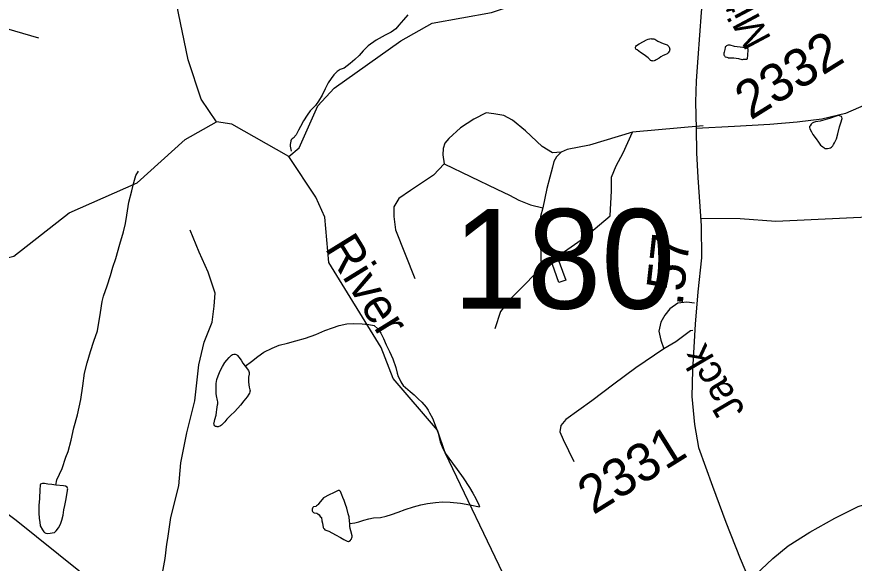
# Model space of a CAD drawing. Extents: x 2001466 to 31450019, y -30647475 to 847247.
# Drawn here: x 2186094 to 2191607, y 761240 to 764839 of the extents above; entities that cross this region are included whole.
import ezdxf

# ---------------------------------------------------------------- set-up
doc = ezdxf.new("R2010")
doc.units = 0
for name, color, linetype in [('Exist Hydrographic Creek Single Shore', 7, 'Continuous'), ('Exist Hydrographic Misc Water Feature', 7, 'Continuous'), ('Exist Hydrographic River Shore Label', 7, 'Continuous'), ('Exist Road Non-System Type 51', 7, 'Continuous'), ('Exist Road Secondary Mileage Hundredths English Label', 7, 'Continuous'), ('Exist Road Secondary Structure Standard Bridge CELL', 7, 'Continuous'), ('Exist Road Secondary Structure Standard Bridge Number Label', 7, 'Continuous'), ('Exist Road Secondary Type 51 Attributed', 7, 'Continuous'), ('Exist Road Secondary Type 51 Label', 7, 'Continuous'), ('Exist Road Secondary Type 51 Number Label', 7, 'Continuous')]:
    doc.layers.add(name, color=color, linetype=linetype)

msp = doc.modelspace()

# ---------------------------------------------------------------- linework, layer by layer
at = {"layer": 'Exist Hydrographic Creek Single Shore'}
for points in [[(2187409.1, 764147.2), (2187308, 764296.9), (2187223.1, 764554.5), (2187146, 764926.8)], [(2185280, 763041.8), (2185383.3, 763121), (2185407.5, 763131.3), (2185458.1, 763134.6), (2185563.6, 763153.3), (2185690.4, 763169.4), (2186074, 763262.7), (2186439, 763547.1), (2186887, 763744.6), (2187202, 764030.1), (2187409.1, 764147.2)], [(2187886, 763917.6), (2187509, 764132), (2187409.1, 764147.2)], [(2190469.9, 758829.2), (2190436.1, 758869.3), (2190249.9, 759342.2), (2190006.1, 759589.9), (2189744, 760189.1), (2189718.6, 760324.2), (2189687.9, 760377.7), (2189649.7, 760439.3), (2189491, 760637.1), (2189321, 761119.6), (2188915, 761967.6), (2188863.9, 762116.3), (2188570.9, 762457), (2188494, 762661.9), (2188148.9, 763220.1), (2188122.1, 763519.1), (2188062, 763651.6), (2187886, 763917.6)]]:
    msp.add_lwpolyline(points, dxfattribs=at)
at = {"layer": 'Exist Hydrographic Misc Water Feature'}
for points in [[(2187886, 763917.6), (2187952.1, 763975.3), (2188075.1, 764251.7), (2188183, 764367.5), (2188622, 764680), (2188829.1, 764797.1), (2189220.1, 764867.7), (2189702, 765028.5), (2189934.9, 765181.1), (2190001, 765271.7), (2190156, 765757.2), (2190196, 765923.7), (2190328, 766081.7), (2190511.1, 766160)], [(2188669.1, 764851.1), (2188639, 764819.2), (2188609.7, 764782.6), (2188590, 764758.8), (2188557.8, 764736.5), (2188519.9, 764718.3), (2188500, 764706.3), (2188460.2, 764683.9), (2188406.5, 764647.4), (2188374.9, 764615.3), (2188347, 764583), (2188319.1, 764556.7), (2188289.4, 764530.8), (2188269.7, 764514.8), (2188249.4, 764500.3), (2188223.6, 764492.5), (2188203.7, 764478), (2188182.1, 764455.7), (2188164.1, 764431.7), (2188144.2, 764403.9), (2188124.7, 764363.4), (2188104.8, 764323.4), (2188081, 764283.2), (2188061.2, 764255.4), (2188025.5, 764219), (2188005.8, 764190.7), (2187982, 764152.5), (2187962.5, 764116.5), (2187948.8, 764092.7), (2187932.6, 764062.3), (2187925, 764052.5), (2187919.1, 764044.4), (2187907, 764034.1), (2187901, 764028.1), (2187899.2, 764022.3), (2187897.3, 764016.1), (2187895.1, 764010.3), (2187893, 763996), (2187893.2, 763986.3), (2187899.8, 763954)], [(2190334, 764574.8), (2190322.5, 764566.8), (2190304.2, 764554.5), (2190296.4, 764550.4), (2190290.5, 764548.5), (2190284.5, 764546.5), (2190280.2, 764548.4), (2190272.6, 764548.3), (2190266.7, 764550.5), (2190264.2, 764554.5), (2190250.5, 764568.3), (2190224.5, 764588.1), (2190200.3, 764603.9), (2190177.9, 764619.9), (2190172.2, 764623.6), (2190169.7, 764627.6), (2190167.9, 764631.5), (2190168.1, 764635.5), (2190168.1, 764639.6), (2190169.9, 764643.8), (2190173.8, 764649.7), (2190191.9, 764660), (2190219.9, 764676), (2190239.4, 764686), (2190251.5, 764692.3), (2190261.6, 764694.4), (2190267.5, 764696.4), (2190273.5, 764694.3), (2190281.7, 764694.3), (2190287.6, 764692.5), (2190293.8, 764690.4), (2190313.5, 764678.5), (2190350, 764662.9), (2190375.8, 764652.9), (2190381.7, 764647.1), (2190385.6, 764643.2), (2190389.7, 764639), (2190391.8, 764631), (2190394.2, 764624.9), (2190392, 764619.2), (2190390.1, 764613), (2190386, 764607.1), (2190382.1, 764601.2), (2190376, 764595.2), (2190356.5, 764584.8), (2190350.2, 764582.9), (2190334, 764574.8)], [(2190906.1, 764592.6), (2190909.7, 764614.8), (2190909.7, 764620.8), (2190907.9, 764624.8), (2190906.1, 764628.7), (2190901.7, 764630.6), (2190896, 764634.7), (2190873.7, 764636.4), (2190819.9, 764642.1), (2190789.6, 764652), (2190783.6, 764652), (2190777.7, 764651.7), (2190771.7, 764649.8), (2190766, 764647.8), (2190761.9, 764643.6), (2190757.8, 764639.7), (2190758, 764635.6), (2190755.5, 764623.8), (2190750, 764605.6), (2190747.8, 764599.5), (2190748.2, 764593.7), (2190748, 764587.7), (2190750.2, 764583.7), (2190754.3, 764579.9), (2190758.2, 764575.6), (2190768.3, 764571.7), (2190774.2, 764569.9), (2190778.1, 764567.7), (2190814.4, 764567.9), (2190844.3, 764564.2), (2190866.3, 764558.4), (2190872.2, 764558.4), (2190878.2, 764558.7), (2190890.1, 764558.5), (2190894.4, 764558.6), (2190900.1, 764560.6), (2190904.4, 764562.8), (2190904.2, 764566.9), (2190906.1, 764582.9), (2190906.1, 764592.6)], [(2191382.6, 764150.2), (2191353.1, 764146.2), (2191338.7, 764141.8), (2191330.9, 764137.8), (2191322.9, 764131.6), (2191317.2, 764121.6), (2191313.1, 764115.7), (2191313.5, 764109.6), (2191315.5, 764101.5), (2191325.4, 764081.8), (2191335.6, 764064), (2191357.6, 764036), (2191371.5, 764011.9), (2191386.1, 763994.3), (2191392.2, 763988.1), (2191400.2, 763982.4), (2191406, 763978.3), (2191413.8, 763972.3), (2191422, 763970.6), (2191432.2, 763970.3), (2191441.9, 763972.5), (2191450.3, 763976.5), (2191458.1, 763980.6), (2191466.3, 763988.7), (2191471.8, 763996.8), (2191477.7, 764008.9), (2191483.5, 764021), (2191491.3, 764034.8), (2191499.7, 764066.8), (2191511.2, 764113), (2191520.6, 764147.2), (2191524.7, 764161.2), (2191526.9, 764169), (2191524.7, 764177), (2191522.4, 764183), (2191516.3, 764185.2), (2191510.7, 764186.8), (2191502.5, 764188.9), (2191494.6, 764186.8), (2191444.7, 764168.4), (2191382.6, 764150.2)], [(2186351.2, 761754.1), (2186358.8, 761790.3), (2186392, 761864.4), (2186418.1, 761938.7), (2186433.3, 761977), (2186451.1, 762050.9), (2186470.6, 762131.2), (2186493.7, 762216.9), (2186515.3, 762319.1), (2186528.6, 762409.2), (2186540.3, 762491.4), (2186557.5, 762559.4), (2186579.2, 762633.6), (2186602.4, 762701.5), (2186626, 762769.7), (2186645.1, 762891.8), (2186656.8, 762963.8), (2186664.5, 762998), (2186688.1, 763066.2), (2186711.5, 763134.5), (2186727.1, 763190.5), (2186746.6, 763246.4), (2186772.2, 763340.7), (2186797.6, 763422.8), (2186809.3, 763476.7), (2186818.5, 763532.9), (2186832.1, 763618.9), (2186851.6, 763693), (2186865.3, 763747.3), (2186878.8, 763793.1), (2186895, 763823.1)], [(2189709, 763105), (2189662.8, 763088.8), (2189605.6, 763250.4), (2189649.7, 763264.4), (2189709, 763105)], [(2187597.3, 762538.6), (2187639, 762568.8), (2187680.8, 762601), (2187720.4, 762629.5), (2187774.5, 762655.8), (2187822.1, 762676.2), (2187875.8, 762690.4), (2187930.1, 762704.9), (2187995.7, 762721.3), (2188062, 762745.8), (2188121.4, 762772.1), (2188173.5, 762790.6), (2188215.4, 762805), (2188267, 762817), (2188313, 762819.4), (2188367.1, 762817.7), (2188412.8, 762812.1), (2188447.3, 762806.5)], [(2188447.3, 762806.5), (2188471.3, 762784.6), (2188491.8, 762754.7), (2188507.8, 762720.6), (2188525.8, 762679), (2188548.4, 762635), (2188570.7, 762585.4), (2188589, 762529.5), (2188599.2, 762491.4), (2188605.8, 762469.7), (2188613.8, 762453.5), (2188621.8, 762435.7), (2188627.9, 762423.8), (2188637.8, 762411.7), (2188653.8, 762398), (2188683.9, 762370.3), (2188710.6, 762348.4), (2188736.4, 762322.6), (2188760.8, 762300.7), (2188788.7, 762268.9), (2188802.8, 762248.9), (2188811.2, 762231), (2188831.1, 762195.1), (2188849.4, 762149.3), (2188867.6, 762097.5), (2188882.2, 762039.7), (2188898.8, 761995.8), (2188920.5, 761956.1), (2188961.5, 761898.3), (2188993.7, 761856.6), (2189033.5, 761802.7), (2189074.3, 761738.9), (2189096.5, 761701.1), (2189117, 761665.6), (2189135, 761625.5), (2189141.2, 761611.6)], [(2187597.3, 762538.6), (2187619.5, 762508.8), (2187621.5, 762502.8), (2187623.6, 762496.9), (2187623.8, 762490.7), (2187623.6, 762484.7), (2187619.9, 762464.9), (2187619.7, 762450.8), (2187620.1, 762434.9), (2187621.7, 762414.8), (2187624.2, 762399), (2187628.3, 762383), (2187630.3, 762374.9), (2187628.5, 762368.7), (2187626.4, 762360.9), (2187622.3, 762354.6), (2187611.1, 762334.9), (2187588.7, 762308.6), (2187567.2, 762280.7), (2187529.3, 762240.1), (2187501.6, 762213.9), (2187477.6, 762189.9), (2187464, 762171.7), (2187450.1, 762157.6), (2187442.1, 762149.9), (2187435.7, 762145.5), (2187430, 762143.6), (2187424.1, 762141.6), (2187420, 762139.4), (2187414, 762137.5), (2187408.1, 762139.6), (2187401.9, 762141.3), (2187398, 762145.2), (2187393.9, 762151.5), (2187392.3, 762159.4), (2187394.1, 762165.2), (2187397.8, 762187.4), (2187405.8, 762215.4), (2187409.5, 762235.5), (2187411.3, 762253.5), (2187415, 762283.4), (2187417.3, 762289.5), (2187417.1, 762295.6), (2187417.1, 762303.3), (2187415, 762311.4), (2187408.9, 762343.5), (2187406.4, 762357.2), (2187406.2, 762379.2), (2187406.2, 762399.1), (2187406, 762423.4), (2187412, 762449.3), (2187419.8, 762475.3), (2187433.5, 762507.3), (2187449.3, 762535.4), (2187463, 762561.7), (2187476.8, 762577.9), (2187491.3, 762596), (2187498.7, 762601.7), (2187506.7, 762609.8), (2187514.7, 762613.9), (2187522.7, 762616), (2187530.7, 762616), (2187538.5, 762614.4), (2187542.8, 762612.1), (2187546.9, 762608.2), (2187555.1, 762596.4), (2187570.9, 762576.6), (2187583.2, 762558.6), (2187597.3, 762538.6)], [(2186351.2, 761754.1), (2186325, 761758), (2186298.9, 761760), (2186277, 761765.7), (2186263.1, 761765.8), (2186257.1, 761763.5), (2186250.8, 761761.6), (2186249.1, 761755.7), (2186247.5, 761751.5), (2186245.2, 761725.5), (2186243.8, 761665.7), (2186239.9, 761619.6), (2186238.2, 761571.6), (2186240.9, 761535.5), (2186245, 761509.7), (2186249.1, 761485.6), (2186263.1, 761459.9), (2186271.3, 761447.7), (2186277.2, 761442), (2186285.4, 761437.9), (2186295.3, 761436), (2186313.5, 761438.1), (2186327.4, 761440), (2186341.4, 761442.4), (2186353.1, 761454.5), (2186369.3, 761474.3), (2186382.6, 761496.6), (2186390.8, 761524.6), (2186400.4, 761556.8), (2186404.1, 761592.8), (2186410.1, 761620.6), (2186419.5, 761664.7), (2186423.4, 761692.9), (2186427.3, 761716.6), (2186427.1, 761722.8), (2186429.4, 761730.9), (2186427.5, 761734.9), (2186425.5, 761740.9), (2186415, 761746.9), (2186401.1, 761750.6), (2186351.2, 761754.1)], [(2188286.5, 761501.8), (2188284.1, 761517.6), (2188282, 761545.5), (2188275.8, 761565.5), (2188267.4, 761603.7), (2188257.4, 761627.5), (2188249, 761653.5), (2188241.2, 761673.3), (2188234.8, 761691.3), (2188224.8, 761713.1), (2188219, 761719.3), (2188214.7, 761719.1), (2188208.8, 761719.2), (2188204.7, 761717), (2188182.5, 761706.9), (2188147.3, 761688.8), (2188116.9, 761672.6), (2188113.2, 761670.4), (2188083.3, 761634.3), (2188077.4, 761626.3), (2188073.3, 761622), (2188067.5, 761618), (2188061.8, 761614), (2188047.4, 761612.2), (2188043.7, 761607.9), (2188041.5, 761602.1), (2188039.6, 761595.9), (2188039.4, 761591.9), (2188039.6, 761586.1), (2188041.5, 761581.8), (2188043.7, 761577.8), (2188047.8, 761573.9), (2188051.7, 761572.2), (2188069.8, 761570.3), (2188075.9, 761566.1), (2188085.6, 761558.5), (2188091.9, 761548.2), (2188100.1, 761540.5), (2188101.8, 761520.4), (2188106.3, 761504.3), (2188110.6, 761476.4), (2188112.6, 761470.4), (2188116.7, 761466.6), (2188122.5, 761460.5), (2188148.5, 761450.9), (2188193, 761427.1), (2188224.8, 761409.3), (2188247.1, 761397.4), (2188265, 761387.4), (2188268.9, 761385.6), (2188274.8, 761383.5), (2188278.7, 761383.7), (2188282.8, 761385.5), (2188291.2, 761391.6), (2188293.1, 761395.8), (2188296.8, 761399.7), (2188298.6, 761403.8), (2188300.7, 761408), (2188302.9, 761413.7), (2188302.7, 761419.9), (2188292.7, 761453.8), (2188288.4, 761469.9), (2188286.5, 761483.6), (2188286.5, 761501.8)], [(2188286.5, 761501.8), (2188319.9, 761506.1), (2188346, 761512.3), (2188377.8, 761524.1), (2188412, 761532.7), (2188441.9, 761538.8), (2188487.7, 761541.1), (2188526, 761551.2), (2188561.7, 761561.6), (2188605.6, 761575.7), (2188651.7, 761594.2), (2188705.2, 761612.5), (2188753.2, 761624.7), (2188798.9, 761633.3), (2188850.8, 761639.6), (2188897.2, 761644), (2188947, 761642.1), (2189014.9, 761634.7), (2189077, 761624.9), (2189141.2, 761611.6)]]:
    msp.add_lwpolyline(points, dxfattribs=at)
at = {"layer": 'Exist Road Non-System Type 51'}
msp.add_line((2190613.6, 764121.4), (2190147.1, 764077.8), dxfattribs=at)
for points in [[(2191816.2, 764334.7), (2191872.3, 764240.3), (2191952.8, 764132.8), (2192006.6, 764053.2), (2192064.8, 763966), (2192107, 763881.2), (2192137.7, 763816.6), (2192160.6, 763762.1), (2192171.7, 763717.9), (2192174.7, 763669.8), (2192176, 763635.8), (2192171.3, 763601.9), (2192158.7, 763574.2), (2192132.3, 763552.7), (2192106.1, 763541.3), (2191975.9, 763531.9), (2191090.2, 763491.3), (2190855.3, 763508.1), (2190596.7, 763510.4)], [(2189677.2, 763946.8), (2189620.1, 763943.4), (2189553, 763983.7), (2189442.2, 764087.8), (2189358.3, 764158.4), (2189301.2, 764188.6), (2189234.1, 764198.7), (2189183.8, 764205.4), (2189103.2, 764165.1), (2189015.9, 764108), (2188938.8, 764037.4), (2188911.9, 764007.2), (2188901.8, 763970.3), (2188898.5, 763930), (2188908.5, 763869.5)], [(2189546.3, 763187.7), (2189677.2, 763278.4), (2189831.6, 763385.9), (2189999.4, 763526.9), (2190009.4, 763691.5), (2190009.4, 763782.2), (2190039.7, 763856.1), (2190086.6, 763943.4), (2190147.1, 764077.8)], [(2190147.1, 764077.8), (2189865.1, 763993.8), (2189717.4, 763963.6), (2189677.2, 763946.8), (2189647, 763916.5)], [(2189647, 763916.5), (2189630.2, 763886.3), (2189620.1, 763849.4), (2189603.3, 763782.2), (2189583.2, 763708.3), (2189556.3, 763580.7)], [(2188908.5, 763869.5), (2188838.1, 763795.6), (2188687, 763694.9), (2188609.8, 763641.1), (2188576.3, 763587.4), (2188576.3, 763523.6), (2188586.3, 763436.2), (2188714.4, 763115.9)], [(2188908.5, 763869.5), (2189254.9, 763702.9), (2189338.2, 763664.6), (2189399.9, 763630.3), (2189475.8, 763600.8), (2189556.3, 763580.7)], [(2189556.3, 763580.7), (2189542.9, 763523.6), (2189539.5, 763446.3), (2189542.9, 763342.2), (2189546.3, 763187.7)], [(2186959.5, 760858.8), (2186989.1, 760938), (2187018.8, 761027), (2187041.8, 761116), (2187071.5, 761271), (2187081.4, 761366.6), (2187088, 761402.9), (2187107.8, 761541.4), (2187160.5, 761749.1), (2187173.7, 761900.8), (2187213.2, 762098.7), (2187265.9, 762309.7), (2187292.3, 762547.1), (2187328.6, 762695.5), (2187381.3, 762827.4), (2187394.5, 762932.9), (2187401.1, 763018.7), (2187354.9, 763157.2), (2187295.6, 763289.1), (2187236.3, 763434.1)], [(2189546.3, 763187.7), (2189442.2, 763080.2), (2189351.6, 762988.2), (2189277.7, 762897.5), (2189240.8, 762783.3)], [(2190556.1, 762953), (2190505.6, 762959.3), (2190446.3, 762952.7), (2190393.5, 762916.4), (2190360.6, 762873.6), (2190334.2, 762827.4), (2190321, 762768.1), (2190334.2, 762708.7), (2190354, 762652.6)], [(2190545.6, 762773.3), (2190528.6, 762771.4), (2190433.1, 762698.8), (2190354, 762652.6)], [(2190354, 762652.6), (2190169.4, 762527.3), (2190024.4, 762418.5), (2189879.4, 762309.7), (2189708, 762187.7), (2189675.1, 762148.1), (2189668.5, 762105.3), (2189691.5, 762055.8), (2189760.8, 761910.7)]]:
    msp.add_lwpolyline(points, dxfattribs=at)
at = {"layer": 'Exist Road Secondary Structure Standard Bridge CELL'}
msp.add_line((2185971.8, 764777.7), (2186236.7, 764700.3), dxfattribs=at)
at = {"layer": 'Exist Road Secondary Type 51 Attributed'}
for points in [[(2190686.8, 768010.8), (2190681.1, 767796.1), (2190681.1, 767578.3), (2190685.3, 767368.9), (2190672.7, 766942.7), (2190667.5, 766737.5), (2190659.6, 766404.5), (2190659.6, 766282), (2190677.4, 766135.4), (2190691.6, 765933.3), (2190689.5, 765795.1), (2190672.2, 765643.3), (2190657.6, 765502.9), (2190616.2, 765050.6), (2190599.5, 764866.3), (2190578, 764567.9), (2190567.6, 764416), (2190561.8, 764275.7), (2190566, 764101.9)], [(2191686.1, 764260), (2191550.1, 764202.4), (2191393.2, 764164.7), (2191232.5, 764144.8), (2191050.5, 764130.2), (2190818.2, 764115.5), (2190566, 764101.9)], [(2190566, 764101.9), (2190569.1, 763941.7), (2190578.5, 763779.4), (2190600, 763462.1), (2190601, 763251.6), (2190578.5, 763027.5), (2190560.8, 762815), (2190543.5, 762512.3), (2190538.3, 762338.5), (2190555.5, 762154.2), (2190581.7, 762003.4), (2190674.3, 761746.9), (2190761.1, 761510.2), (2190856.9, 761272.5), (2190916.9, 761127.3)], [(2190916.9, 761127.3), (2191070.4, 761270.5), (2191171.9, 761354.2), (2191314.7, 761444.3), (2191480, 761536.4), (2191632.8, 761613.9), (2191753.6, 761651.6), (2191907.5, 761680.9), (2192111.5, 761698.7), (2192584, 761713.4), (2193030.2, 761729.1), (2193164.2, 761737.5), (2193404.8, 761774.1), (2193827.1, 761857.9), (2194219.5, 761931.2), (2194752.6, 762040.1), (2195316.1, 762144.8), (2195671.8, 762209.7), (2196298.1, 762335.4), (2196950.5, 762482), (2197240.4, 762558.4)], [(2185672.5, 761883.2), (2185826.3, 761726.2), (2185915.2, 761652.9), (2186091, 761523.1), (2186502.7, 761193.2), (2186702.6, 761025.7), (2187073.6, 760738.8), (2187270.3, 760586.9), (2187713.4, 760218.4), (2187821.2, 760147.2), (2187916.4, 760097.9), (2187978.2, 760081.2), (2188082.8, 760084.3), (2188490.4, 760137.7), (2188811.6, 760175.4), (2189025.6, 760184.9), (2189206.6, 760194.3), (2189306, 760217.3), (2189486, 760280.1), (2189687.9, 760377.7)]]:
    msp.add_lwpolyline(points, dxfattribs=at)

# ---------------------------------------------------------------- texts
at = {"layer": 'Exist Hydrographic River Shore Label'}
msp.add_text('River', height=229.66, rotation=301.7282, dxfattribs=at).set_placement((2188117.4, 763315.9))
at = {"layer": 'Exist Road Secondary Mileage Hundredths English Label'}
msp.add_text('.57', height=250, rotation=83.681, dxfattribs=at).set_placement((2190476.3, 762930.5))
at = {"layer": 'Exist Road Secondary Structure Standard Bridge Number Label'}
msp.add_text('180', height=656.17, dxfattribs=at).set_placement((2188965.5, 762916.7))
at = {"layer": 'Exist Road Secondary Type 51 Label'}
for s, rotation, p in [('Mitchell', 118.0416, (2191065, 764693.5)), ('Jack', 120.6135, (2190892.4, 762247.7))]:
    msp.add_text(s, height=190, rotation=rotation, dxfattribs=at).set_placement(p)
at = {"layer": 'Exist Road Secondary Type 51 Number Label'}
for s, p in [('2332', (2190925.3, 764154.9)), ('2331', (2189889.6, 761555.6))]:
    msp.add_text(s, height=250, rotation=31.918, dxfattribs=at).set_placement(p)

doc.saveas('drawing.dxf')
